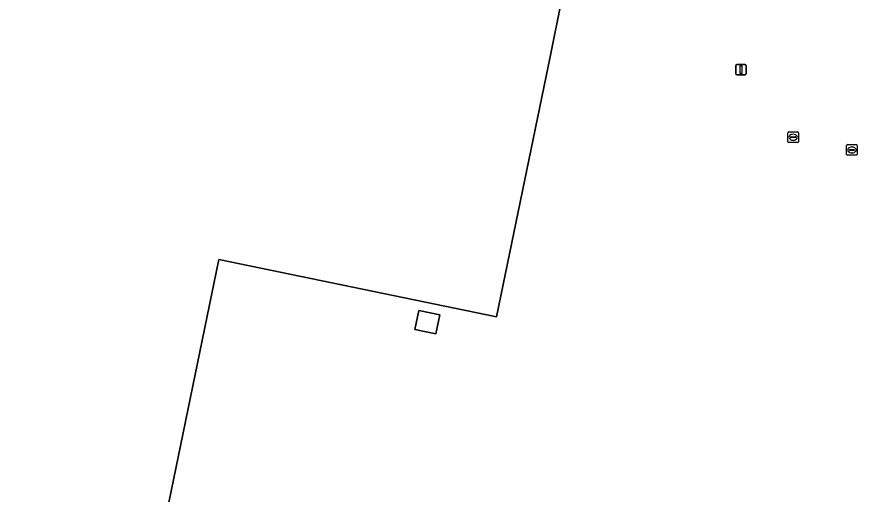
# Model space of a CAD drawing. Extents: x 157692 to 159674, y 381452 to 383291.
# Drawn here: x 158340.3 to 158420.2, y 382647.9 to 382693.3 of the extents above; entities that cross this region are included whole.
import ezdxf

# ---------------------------------------------------------------- set-up
doc = ezdxf.new("R2010")
doc.units = 0
for name, color, linetype in [('IMGEO_Erf', 7, 'Continuous'), ('IMGEO_Kolk', 7, 'Continuous'), ('IMGEO_Lichtmast', 7, 'Continuous'), ('IMGEO_Pand', 7, 'Continuous')]:
    doc.layers.add(name, color=color, linetype=linetype)

msp = doc.modelspace()

# ---------------------------------------------------------------- linework, layer by layer
at = {"layer": 'IMGEO_Erf'}
msp.add_lwpolyline([(158310.129, 382647.232), (158316.031, 382675.762), (158321.885, 382704.063), (158322.898, 382708.959), (158328.206, 382707.885), (158330.828, 382720.567), (158358.004, 382715.004), (158357.94, 382714.691), (158357.593, 382714.748), (158357.349, 382713.593), (158362.291, 382712.552), (158362.537, 382713.716), (158362.155, 382713.796), (158362.22, 382714.109), (158389.37, 382708.394), (158386.74, 382695.684), (158392.036, 382694.568), (158391.028, 382689.671), (158385.905, 382664.779), (158359.479, 382670.218), (158352.936, 382638.281)], dxfattribs=at)
msp.add_lwpolyline([(158378.14, 382663.559), (158378.513, 382665.371), (158380.521, 382664.958), (158380.148, 382663.146)], close=True, dxfattribs=at)
at = {"layer": 'IMGEO_Kolk'}
for p, q in [((158413.628, 382681.444), (158413.628, 382682.296)), ((158413.703, 382682.37), (158414.555, 382682.37)), ((158413.887, 382681.864), (158413.887, 382681.876)), ((158414.325, 382681.827), (158413.927, 382681.827)), ((158413.93, 382681.913), (158414.328, 382681.913)), ((158414.116, 382682.15), (158414.141, 382682.15)), ((158414.371, 382681.876), (158414.371, 382681.864)), ((158414.629, 382682.296), (158414.629, 382681.444)), ((158414.555, 382681.37), (158413.703, 382681.37)), ((158414.139, 382681.59), (158414.114, 382681.59)), ((158419.218, 382680.235), (158419.218, 382681.087)), ((158419.293, 382681.161), (158420.145, 382681.161)), ((158420.219, 382681.087), (158420.219, 382680.235)), ((158419.477, 382680.655), (158419.477, 382680.667)), ((158419.915, 382680.618), (158419.517, 382680.618)), ((158419.52, 382680.704), (158419.918, 382680.704)), ((158419.729, 382680.381), (158419.704, 382680.381)), ((158419.706, 382680.941), (158419.731, 382680.941)), ((158419.961, 382680.667), (158419.961, 382680.655)), ((158420.145, 382680.161), (158419.293, 382680.161))]:
    msp.add_line(p, q, dxfattribs=at)
for points in [[(158413.628, 382681.444), (158413.628, 382682.296)], [(158413.703, 382682.37), (158414.555, 382682.37)], [(158414.629, 382682.296), (158414.629, 382681.444)], [(158414.555, 382681.37), (158413.703, 382681.37)], [(158419.218, 382680.235), (158419.218, 382681.087)], [(158419.293, 382681.161), (158420.145, 382681.161)], [(158420.219, 382681.087), (158420.219, 382680.235)], [(158420.145, 382680.161), (158419.293, 382680.161)]]:
    msp.add_lwpolyline(points, dxfattribs=at)
for centre, radius, start, end in [((158413.705, 382682.294), 0.0765, 91.55205, 178.44795), ((158413.705, 382682.294), 0.0765, 91.55205, 178.44795), ((158413.927, 382681.873), 0.0403, 85.87752, 175.75265), ((158413.924, 382681.863), 0.0366, 178.93798, 274.71019), ((158414.328, 382681.87), 0.043, 264.86636, 352.45326), ((158414.332, 382681.875), 0.0386, 1.73085, 96.63898), ((158414.553, 382682.294), 0.0765, 1.55205, 88.44795), ((158414.553, 382682.294), 0.0765, 1.55205, 88.44795), ((158413.705, 382681.446), 0.0765, 181.55205, 268.44795), ((158413.705, 382681.446), 0.0765, 181.55205, 268.44795), ((158414.553, 382681.446), 0.0765, 271.55205, 358.44795), ((158414.553, 382681.446), 0.0765, 271.55205, 358.44795), ((158419.295, 382681.085), 0.0765, 91.55205, 178.44795), ((158419.295, 382681.085), 0.0765, 91.55205, 178.44795), ((158420.143, 382681.085), 0.0765, 1.55205, 88.44795), ((158420.143, 382681.085), 0.0765, 1.55205, 88.44795), ((158419.295, 382680.237), 0.0765, 181.55205, 268.44795), ((158419.295, 382680.237), 0.0765, 181.55205, 268.44795), ((158419.517, 382680.664), 0.0403, 85.87752, 175.75265), ((158419.514, 382680.654), 0.0366, 178.93798, 274.71019), ((158419.918, 382680.661), 0.043, 264.86636, 352.45326), ((158419.922, 382680.666), 0.0386, 1.73085, 96.63898), ((158420.143, 382680.237), 0.0765, 271.55205, 358.44795), ((158420.143, 382680.237), 0.0765, 271.55205, 358.44795)]:
    msp.add_arc(centre, radius, start, end, dxfattribs=at)
for centre, major_axis, ratio, start_param, end_param in [((158414.115, 382681.87), (-0.387, 0.002), 0.722429, 4.712389, 7.853982), ((158414.14, 382681.87), (-0.39, 0.002), 0.717154, 1.570796, 4.712389), ((158419.705, 382680.661), (-0.387, 0.002), 0.722429, 4.712389, 7.853982), ((158419.73, 382680.661), (-0.39, 0.002), 0.717154, 1.570796, 4.712389)]:
    msp.add_ellipse(centre, major_axis=major_axis, ratio=ratio, start_param=start_param, end_param=end_param, dxfattribs=at)
at = {"layer": 'IMGEO_Lichtmast'}
for p, q in [((158408.66, 382687.904), (158408.66, 382688.704)), ((158408.66, 382688.704), (158408.66, 382687.904)), ((158408.76, 382688.804), (158409.55, 382688.804)), ((158409.55, 382688.804), (158408.76, 382688.804)), ((158409.65, 382688.704), (158409.65, 382687.904)), ((158409.65, 382687.904), (158409.65, 382688.704)), ((158409.55, 382687.804), (158408.76, 382687.804)), ((158408.76, 382687.804), (158409.55, 382687.804))]:
    msp.add_line(p, q, dxfattribs=at)
msp.add_lwpolyline([(158409.08, 382688.679), (158409.23, 382688.679), (158409.23, 382687.929), (158409.08, 382687.929), (158409.08, 382688.679)], dxfattribs=at)
for centre, start, end in [((158408.76, 382688.704), 90, 180), ((158408.76, 382688.704), 90, 180), ((158409.55, 382688.704), 0, 90), ((158409.55, 382688.704), 360, 90), ((158408.76, 382687.904), 180, 270), ((158408.76, 382687.904), 180, 270), ((158409.55, 382687.904), 270, 0), ((158409.55, 382687.904), 270, 0)]:
    msp.add_arc(centre, 0.1, start, end, dxfattribs=at)
at = {"layer": 'IMGEO_Pand'}
for points in [[(158310.129, 382647.232), (158352.936, 382638.281), (158359.479, 382670.218), (158385.905, 382664.779), (158391.028, 382689.671), (158392.036, 382694.568), (158386.74, 382695.684), (158389.37, 382708.394), (158362.22, 382714.109), (158362.155, 382713.796), (158362.537, 382713.716), (158362.291, 382712.552), (158357.349, 382713.593), (158357.593, 382714.748), (158357.94, 382714.691), (158358.004, 382715.004), (158330.828, 382720.567), (158328.206, 382707.885), (158322.898, 382708.959), (158321.885, 382704.063), (158316.031, 382675.762)], [(158380.148, 382663.146), (158380.521, 382664.958), (158378.513, 382665.371), (158378.14, 382663.559)]]:
    msp.add_lwpolyline(points, close=True, dxfattribs=at)

doc.saveas('drawing.dxf')
